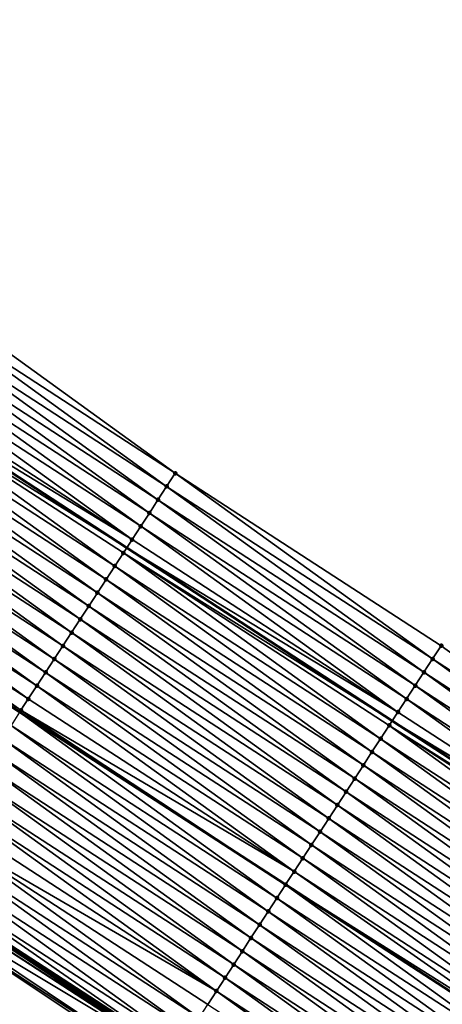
# Model space of a CAD drawing. Header units: feet. Extents: x 2017424 to 2024169, y 808042 to 818730.
# Tile 266 of 329: x 2021676 to 2021703, y 814965 to 815027. Entities that reach past the tile are written whole.
import ezdxf

# ---------------------------------------------------------------- set-up
doc = ezdxf.new("R2010")
doc.units = ezdxf.units.FT
doc.header["$MEASUREMENT"] = 0
for name, color, linetype, lineweight in [('EP_Travel Lane', 172, 'Continuous', 53), ('NB-Road Shots', 141, 'Continuous', 100), ('NB-Road X-Section', 40, 'Continuous', 13), ('STRIPING', 60, 'Continuous', 53)]:
    doc.layers.add(name, color=color, linetype=linetype, lineweight=lineweight)
doc.layers.add('I-77-MM15-17_NB-Surface-BORDER', color=7, linetype='Continuous')
doc.layers.add('I-77-MM15-17_NB-Surface-TIN', color=7, linetype='Continuous')

msp = doc.modelspace()

# ---------------------------------------------------------------- linework, layer by layer
at = {"layer": 'EP_Travel Lane'}
for points in [[(2021582.832072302, 815059.0955359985, 243.9616392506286), (2021599.030006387, 815047.9141946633, 244.4172410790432), (2021615.846685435, 815037.092361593, 244.738032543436), (2021632.660341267, 815026.2724740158, 245.2276006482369), (2021649.444049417, 815015.3863748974, 245.6328222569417), (2021666.188384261, 815004.4595827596, 246.1222507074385), (2021682.93083216, 814993.5340219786, 246.6919908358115), (2021699.67319077, 814982.6085194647, 247.2655303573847), (2021716.415935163, 814971.6827652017, 247.8226491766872), (2021733.158527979, 814960.7571098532, 248.386220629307), (2021749.900246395, 814949.8320251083, 248.9870081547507), (2021766.641807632, 814938.9070429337, 249.5944856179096), (2021783.383765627, 814927.9818018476, 250.1850750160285), (2021800.125270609, 814917.0568563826, 250.7949485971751), (2021816.880822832, 814906.1512384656, 251.4447637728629), (2021833.642137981, 814895.2612604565, 252.1279127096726), (2021850.40309877, 814884.3715126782, 252.8234227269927), (2021867.163695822, 814873.4820012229, 253.5316209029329), (2021883.924481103, 814862.5923674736, 254.2332520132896), (2021900.685677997, 814851.7024662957, 254.9205264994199), (2021917.447460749, 814840.8121844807, 255.587366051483), (2021934.209168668, 814829.9219512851, 256.2568154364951), (2021950.970670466, 814819.0318520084, 256.9334546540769), (2021967.732492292, 814808.1415448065, 257.5989318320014)], [(2021568.657210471, 815038.6342230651, 244.6175538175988), (2021585.467176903, 815027.0171468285, 244.9923675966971), (2021602.204643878, 815016.0722930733, 245.2916457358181), (2021618.939905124, 815005.1288816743, 245.714643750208), (2021635.685867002, 814994.2232422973, 246.0701522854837), (2021652.45550403, 814983.3323883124, 246.500877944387), (2021669.222810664, 814972.4430477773, 247.0306497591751), (2021685.989110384, 814961.5543611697, 247.6032181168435), (2021702.754910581, 814950.6659989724, 248.1970182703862), (2021719.521193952, 814939.7773229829, 248.7702812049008), (2021736.287310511, 814928.8887553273, 249.3506341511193), (2021753.05206261, 814918.0010738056, 249.9889786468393), (2021769.816972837, 814907.1132895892, 250.6206040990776), (2021786.5820769, 814896.2253794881, 251.2439869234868), (2021803.340871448, 814885.3389178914, 251.886172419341), (2021820.10320424, 814874.4482787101, 252.5338270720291), (2021836.863933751, 814863.5586811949, 253.2374042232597), (2021853.625174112, 814852.6687517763, 253.9231614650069), (2021870.385093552, 814841.7796805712, 254.6549955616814), (2021887.146306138, 814830.8897691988, 255.3417227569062), (2021903.907269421, 814820.0000198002, 256.0371455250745), (2021920.669073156, 814809.1097243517, 256.7032531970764), (2021937.431189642, 814798.2192257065, 257.3584516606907), (2021954.191731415, 814787.329750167, 258.0685761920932)]]:
    msp.add_polyline3d(points, dxfattribs=at)
at = {"layer": 'I-77-MM15-17_NB-Surface-BORDER', "color": 3, "linetype": 'Continuous', "lineweight": -3}
for points in [[(2021584.339548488, 815061.2717490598, 243.9029914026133), (2021602.11297352, 815052.6646779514, 244.2960806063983), (2021619.437334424, 815042.624514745, 244.5814149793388), (2021636.213578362, 815031.7479354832, 245.096858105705), (2021653.000137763, 815020.8541687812, 245.475953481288), (2021669.768746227, 815009.9644642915, 245.9597472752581), (2021685.990390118, 814998.2375994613, 246.5423131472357), (2021702.757227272, 814987.3490452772, 247.1013863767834), (2021718.978525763, 814975.6224047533, 247.6986291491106)], [(2021685.199204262, 814960.336178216, 247.5675174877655), (2021668.551094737, 814971.4071849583, 247.001237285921), (2021651.724405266, 814982.2051289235, 246.472331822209), (2021635.01355901, 814993.1868009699, 246.0472084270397), (2021618.250809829, 815004.0651049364, 245.6915828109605)]]:
    msp.add_polyline3d(points, dxfattribs=at)
at = {"layer": 'I-77-MM15-17_NB-Surface-TIN', "color": 128, "linetype": 'Continuous', "lineweight": -3}
for points in [[(2021685.990390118, 814998.2375994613, 246.5423131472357), (2021669.768746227, 815009.9644642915, 245.9597472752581), (2021669.223385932, 815009.1262621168, 245.9903374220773)], [(2021685.445086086, 814997.399360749, 246.5705119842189), (2021669.223385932, 815009.1262621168, 245.9903374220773), (2021668.67833132, 815008.2878614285, 246.007935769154)], [(2021685.445086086, 814997.399360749, 246.5705119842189), (2021685.990390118, 814998.2375994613, 246.5423131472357), (2021669.223385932, 815009.1262621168, 245.9903374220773)], [(2021684.89969473, 814996.5611787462, 246.6024221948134), (2021668.67833132, 815008.2878614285, 246.007935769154), (2021668.133100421, 815007.4495752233, 246.0330264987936)], [(2021684.89969473, 814996.5611787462, 246.6024221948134), (2021685.445086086, 814997.399360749, 246.5705119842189), (2021668.67833132, 815008.2878614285, 246.007935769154)], [(2021684.354418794, 814995.7229217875, 246.6294268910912), (2021668.133100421, 815007.4495752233, 246.0330264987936), (2021667.587852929, 815006.6112997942, 246.0588224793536)], [(2021684.354418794, 814995.7229217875, 246.6294268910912), (2021684.89969473, 814996.5611787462, 246.6024221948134), (2021668.133100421, 815007.4495752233, 246.0330264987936)], [(2021683.809173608, 814994.8846448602, 246.6551247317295), (2021667.587852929, 815006.6112997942, 246.0588224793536), (2021667.042563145, 815005.7730518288, 246.0864158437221)], [(2021683.809173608, 814994.8846448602, 246.6551247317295), (2021684.354418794, 814995.7229217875, 246.6294268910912), (2021667.587852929, 815006.6112997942, 246.0588224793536)], [(2021683.263932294, 814994.0463654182, 246.6806579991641), (2021667.042563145, 815005.7730518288, 246.0864158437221), (2021666.497369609, 815004.9347413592, 246.1099185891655)], [(2021683.263932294, 814994.0463654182, 246.6806579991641), (2021683.809173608, 814994.8846448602, 246.6551247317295), (2021667.042563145, 815005.7730518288, 246.0864158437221)], [(2021665.952217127, 815004.096404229, 246.131676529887), (2021682.93083216, 814993.5340219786, 246.6919908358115), (2021666.188384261, 815004.4595827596, 246.1222507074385)], [(2021683.263932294, 814994.0463654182, 246.6806579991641), (2021666.497369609, 815004.9347413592, 246.1099185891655), (2021666.188384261, 815004.4595827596, 246.1222507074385)], [(2021683.263932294, 814994.0463654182, 246.6806579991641), (2021666.188384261, 815004.4595827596, 246.1222507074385), (2021682.93083216, 814993.5340219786, 246.6919908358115)], [(2021682.173816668, 814992.3695682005, 246.7161266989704), (2021665.952217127, 815004.096404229, 246.131676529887), (2021665.406935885, 815003.2581507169, 246.1589068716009)], [(2021682.718855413, 814993.2079791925, 246.6992027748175), (2021682.93083216, 814993.5340219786, 246.6919908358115), (2021665.952217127, 815004.096404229, 246.131676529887)], [(2021682.173816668, 814992.3695682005, 246.7161266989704), (2021682.718855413, 814993.2079791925, 246.6992027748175), (2021665.952217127, 815004.096404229, 246.131676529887)], [(2021681.628504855, 814991.5313345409, 246.7446562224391), (2021665.406935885, 815003.2581507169, 246.1589068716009), (2021664.861597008, 815002.4199346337, 246.1885867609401)], [(2021681.628504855, 814991.5313345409, 246.7446562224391), (2021682.173816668, 814992.3695682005, 246.7161266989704), (2021665.406935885, 815003.2581507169, 246.1589068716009)], [(2021681.083257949, 814990.6930587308, 246.7704271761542), (2021664.861597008, 815002.4199346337, 246.1885867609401), (2021664.316309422, 815001.5816852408, 246.2160866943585)], [(2021681.083257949, 814990.6930587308, 246.7704271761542), (2021681.628504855, 814991.5313345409, 246.7446562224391), (2021664.861597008, 815002.4199346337, 246.1885867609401)], [(2021680.53800629, 814989.8547860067, 246.7964000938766), (2021664.316309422, 815001.5816852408, 246.2160866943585), (2021663.770996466, 815000.7434523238, 246.2446649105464)], [(2021680.53800629, 814989.8547860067, 246.7964000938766), (2021681.083257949, 814990.6930587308, 246.7704271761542), (2021664.316309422, 815001.5816852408, 246.2160866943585)], [(2021679.992818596, 814989.0164717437, 246.8196544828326), (2021663.770996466, 815000.7434523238, 246.2446649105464), (2021663.225746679, 814999.9051783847, 246.270558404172)], [(2021679.992818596, 814989.0164717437, 246.8196544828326), (2021680.53800629, 814989.8547860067, 246.7964000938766), (2021663.770996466, 815000.7434523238, 246.2446649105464)], [(2021679.447700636, 814988.1781121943, 246.8399451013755), (2021663.225746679, 814999.9051783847, 246.270558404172), (2021662.680597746, 814999.0668389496, 246.2921654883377)], [(2021679.447700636, 814988.1781121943, 246.8399451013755), (2021679.992818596, 814989.0164717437, 246.8196544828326), (2021663.225746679, 814999.9051783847, 246.270558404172)], [(2021678.902629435, 814987.3397222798, 246.8582484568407), (2021662.680597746, 814999.0668389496, 246.2921654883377), (2021662.135517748, 814998.2284547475, 246.3108427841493)], [(2021678.902629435, 814987.3397222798, 246.8582484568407), (2021679.447700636, 814988.1781121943, 246.8399451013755), (2021662.680597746, 814999.0668389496, 246.2921654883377)], [(2021678.357587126, 814986.5013136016, 246.8753238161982), (2021662.135517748, 814998.2284547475, 246.3108427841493), (2021661.590433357, 814997.3900733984, 246.3297067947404)], [(2021678.357587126, 814986.5013136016, 246.8753238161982), (2021678.902629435, 814987.3397222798, 246.8582484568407), (2021662.135517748, 814998.2284547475, 246.3108427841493)], [(2021702.211894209, 814986.5108254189, 247.1308191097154), (2021685.990390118, 814998.2375994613, 246.5423131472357), (2021685.445086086, 814997.399360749, 246.5705119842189)], [(2021702.211894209, 814986.5108254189, 247.1308191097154), (2021702.757227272, 814987.3490452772, 247.1013863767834), (2021685.990390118, 814998.2375994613, 246.5423131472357)], [(2021677.8124708, 814985.6629529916, 246.8955450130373), (2021661.590433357, 814997.3900733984, 246.3297067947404), (2021661.045303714, 814996.551721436, 246.3504940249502)], [(2021677.8124708, 814985.6629529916, 246.8955450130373), (2021678.357587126, 814986.5013136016, 246.8753238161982), (2021661.590433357, 814997.3900733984, 246.3297067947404)], [(2021701.666503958, 814985.6726426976, 247.162682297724), (2021685.445086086, 814997.399360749, 246.5705119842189), (2021684.89969473, 814996.5611787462, 246.6024221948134)], [(2021701.666503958, 814985.6726426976, 247.162682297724), (2021702.211894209, 814986.5108254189, 247.1308191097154), (2021685.445086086, 814997.399360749, 246.5705119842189)], [(2021677.267262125, 814984.8246523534, 246.9196910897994), (2021661.045303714, 814996.551721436, 246.3504940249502), (2021660.50003608, 814995.7134590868, 246.3771460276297)], [(2021677.267262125, 814984.8246523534, 246.9196910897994), (2021677.8124708, 814985.6629529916, 246.8955450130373), (2021661.045303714, 814996.551721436, 246.3504940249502)], [(2021701.121148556, 814984.834437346, 247.1930644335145), (2021684.89969473, 814996.5611787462, 246.6024221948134), (2021684.354418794, 814995.7229217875, 246.6294268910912)], [(2021701.121148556, 814984.834437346, 247.1930644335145), (2021701.666503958, 814985.6726426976, 247.162682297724), (2021684.89969473, 814996.5611787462, 246.6024221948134)], [(2021676.722075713, 814983.9863372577, 246.9428909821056), (2021660.50003608, 814995.7134590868, 246.3771460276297), (2021659.954792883, 814994.8751808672, 246.4027593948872)], [(2021676.722075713, 814983.9863372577, 246.9428909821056), (2021677.267262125, 814984.8246523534, 246.9196910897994), (2021660.50003608, 814995.7134590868, 246.3771460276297)], [(2021700.57581486, 814983.9962178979, 247.2225240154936), (2021684.354418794, 814995.7229217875, 246.6294268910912), (2021683.809173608, 814994.8846448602, 246.6551247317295)], [(2021700.57581486, 814983.9962178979, 247.2225240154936), (2021701.121148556, 814984.834437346, 247.1930644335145), (2021684.354418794, 814995.7229217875, 246.6294268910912)], [(2021676.258629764, 814983.2735031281, 246.9585621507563), (2021659.954792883, 814994.8751808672, 246.4027593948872), (2021659.415875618, 814994.0464496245, 246.4246053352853)], [(2021676.258629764, 814983.2735031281, 246.9585621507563), (2021676.722075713, 814983.9863372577, 246.9428909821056), (2021659.954792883, 814994.8751808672, 246.4027593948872)], [(2021700.030522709, 814983.1579714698, 247.2502178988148), (2021683.809173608, 814994.8846448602, 246.6551247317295), (2021683.263932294, 814994.0463654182, 246.6806579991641)], [(2021700.030522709, 814983.1579714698, 247.2502178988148), (2021700.57581486, 814983.9962178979, 247.2225240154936), (2021683.809173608, 814994.8846448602, 246.6551247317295)], [(2021676.258629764, 814983.2735031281, 246.9585621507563), (2021659.415875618, 814994.0464496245, 246.4246053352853), (2021676.183266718, 814983.1575368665, 246.9601578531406)], [(2021676.17702579, 814983.1479335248, 246.9602899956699), (2021676.183266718, 814983.1575368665, 246.9601578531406), (2021659.415875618, 814994.0464496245, 246.4246053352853)], [(2021700.030522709, 814983.1579714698, 247.2502178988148), (2021683.263932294, 814994.0463654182, 246.6806579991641), (2021682.93083216, 814993.5340219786, 246.6919908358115)], [(2021698.940296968, 814981.4812457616, 247.2903665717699), (2021682.718855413, 814993.2079791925, 246.6992027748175), (2021682.173816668, 814992.3695682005, 246.7161266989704)], [(2021682.718855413, 814993.2079791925, 246.6992027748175), (2021699.67319077, 814982.6085194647, 247.2655303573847), (2021682.93083216, 814993.5340219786, 246.6919908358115)], [(2021699.485332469, 814982.3196588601, 247.2735804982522), (2021699.67319077, 814982.6085194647, 247.2655303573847), (2021682.718855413, 814993.2079791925, 246.6992027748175)], [(2021698.940296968, 814981.4812457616, 247.2903665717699), (2021699.485332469, 814982.3196588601, 247.2735804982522), (2021682.718855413, 814993.2079791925, 246.6992027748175)], [(2021700.030522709, 814983.1579714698, 247.2502178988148), (2021682.93083216, 814993.5340219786, 246.6919908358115), (2021699.67319077, 814982.6085194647, 247.2655303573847)], [(2021698.395062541, 814980.6429618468, 247.3156071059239), (2021682.173816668, 814992.3695682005, 246.7161266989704), (2021681.628504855, 814991.5313345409, 246.7446562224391)], [(2021698.395062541, 814980.6429618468, 247.3156071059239), (2021698.940296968, 814981.4812457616, 247.2903665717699), (2021682.173816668, 814992.3695682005, 246.7161266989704)], [(2021697.849807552, 814979.8046912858, 247.3417215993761), (2021681.628504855, 814991.5313345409, 246.7446562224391), (2021681.083257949, 814990.6930587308, 246.7704271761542)], [(2021697.849807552, 814979.8046912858, 247.3417215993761), (2021698.395062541, 814980.6429618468, 247.3156071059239), (2021681.628504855, 814991.5313345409, 246.7446562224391)], [(2021697.304549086, 814978.9664229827, 247.3679838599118), (2021681.083257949, 814990.6930587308, 246.7704271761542), (2021680.53800629, 814989.8547860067, 246.7964000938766)], [(2021697.304549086, 814978.9664229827, 247.3679838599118), (2021697.849807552, 814979.8046912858, 247.3417215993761), (2021681.083257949, 814990.6930587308, 246.7704271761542)], [(2021696.759329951, 814978.1281291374, 247.3925744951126), (2021680.53800629, 814989.8547860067, 246.7964000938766), (2021679.992818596, 814989.0164717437, 246.8196544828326)], [(2021696.759329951, 814978.1281291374, 247.3925744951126), (2021697.304549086, 814978.9664229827, 247.3679838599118), (2021680.53800629, 814989.8547860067, 246.7964000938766)], [(2021696.214221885, 814977.2897631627, 247.4124446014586), (2021679.992818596, 814989.0164717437, 246.8196544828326), (2021679.447700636, 814988.1781121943, 246.8399451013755)], [(2021696.214221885, 814977.2897631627, 247.4124446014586), (2021696.759329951, 814978.1281291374, 247.3925744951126), (2021679.992818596, 814989.0164717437, 246.8196544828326)], [(2021695.669162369, 814976.4513656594, 247.4302512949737), (2021679.447700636, 814988.1781121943, 246.8399451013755), (2021678.902629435, 814987.3397222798, 246.8582484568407)], [(2021695.669162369, 814976.4513656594, 247.4302512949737), (2021696.214221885, 814977.2897631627, 247.4124446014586), (2021679.447700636, 814988.1781121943, 246.8399451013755)], [(2021695.124107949, 814975.612964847, 247.4478414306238), (2021678.902629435, 814987.3397222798, 246.8582484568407), (2021678.357587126, 814986.5013136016, 246.8753238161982)], [(2021695.124107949, 814975.612964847, 247.4478414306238), (2021695.669162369, 814976.4513656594, 247.4302512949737), (2021678.902629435, 814987.3397222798, 246.8582484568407)], [(2021718.978525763, 814975.6224047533, 247.6986291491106), (2021702.757227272, 814987.3490452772, 247.1013863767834), (2021702.211894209, 814986.5108254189, 247.1308191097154)], [(2021694.578997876, 814974.7746001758, 247.4677968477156), (2021678.357587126, 814986.5013136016, 246.8753238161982), (2021677.8124708, 814985.6629529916, 246.8955450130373)], [(2021694.578997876, 814974.7746001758, 247.4677968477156), (2021695.124107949, 814975.612964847, 247.4478414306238), (2021678.357587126, 814986.5013136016, 246.8753238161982)], [(2021718.433328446, 814974.7840967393, 247.7222925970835), (2021702.211894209, 814986.5108254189, 247.1308191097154), (2021701.666503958, 814985.6726426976, 247.162682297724)], [(2021718.433328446, 814974.7840967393, 247.7222925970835), (2021718.978525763, 814975.6224047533, 247.6986291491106), (2021702.211894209, 814986.5108254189, 247.1308191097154)], [(2021694.033816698, 814973.9362816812, 247.4907743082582), (2021677.8124708, 814985.6629529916, 246.8955450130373), (2021677.267262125, 814984.8246523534, 246.9196910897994)], [(2021694.033816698, 814973.9362816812, 247.4907743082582), (2021694.578997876, 814974.7746001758, 247.4677968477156), (2021677.8124708, 814985.6629529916, 246.8955450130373)], [(2021717.888066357, 814973.945830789, 247.7487089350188), (2021701.666503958, 814985.6726426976, 247.162682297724), (2021701.121148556, 814984.834437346, 247.1930644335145)], [(2021717.888066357, 814973.945830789, 247.7487089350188), (2021718.433328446, 814974.7840967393, 247.7222925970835), (2021701.666503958, 814985.6726426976, 247.162682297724)], [(2021693.488600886, 814973.097985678, 247.5152237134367), (2021677.267262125, 814984.8246523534, 246.9196910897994), (2021676.722075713, 814983.9863372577, 246.9428909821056)], [(2021693.488600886, 814973.097985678, 247.5152237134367), (2021694.033816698, 814973.9362816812, 247.4907743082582), (2021677.267262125, 814984.8246523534, 246.9196910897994)], [(2021717.342774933, 814973.1075838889, 247.776372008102), (2021701.121148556, 814984.834437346, 247.1930644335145), (2021700.57581486, 814983.9962178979, 247.2225240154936)], [(2021717.342774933, 814973.1075838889, 247.776372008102), (2021717.888066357, 814973.945830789, 247.7487089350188), (2021701.121148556, 814984.834437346, 247.1930644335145)], [(2021693.488600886, 814973.097985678, 247.5152237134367), (2021676.722075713, 814983.9863372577, 246.9428909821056), (2021676.258629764, 814983.2735031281, 246.9585621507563)], [(2021716.797450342, 814972.2693585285, 247.8054447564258), (2021700.57581486, 814983.9962178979, 247.2225240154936), (2021700.030522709, 814983.1579714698, 247.2502178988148)], [(2021716.797450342, 814972.2693585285, 247.8054447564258), (2021717.342774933, 814973.1075838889, 247.776372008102), (2021700.57581486, 814983.9962178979, 247.2225240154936)], [(2021676.258629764, 814983.2735031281, 246.9585621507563), (2021676.183266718, 814983.1575368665, 246.9601578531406), (2021692.949777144, 814972.2691960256, 247.53313987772)], [(2021693.488600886, 814973.097985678, 247.5152237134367), (2021676.258629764, 814983.2735031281, 246.9585621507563), (2021692.949777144, 814972.2691960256, 247.53313987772)], [(2021692.398769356, 814971.4210039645, 247.5386180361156), (2021676.17702579, 814983.1479335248, 246.9602899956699), (2021675.632324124, 814982.3093036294, 246.9628877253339)], [(2021692.943240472, 814972.259141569, 247.5333553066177), (2021676.183266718, 814983.1575368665, 246.9601578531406), (2021676.17702579, 814983.1479335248, 246.9602899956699)], [(2021692.398769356, 814971.4210039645, 247.5386180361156), (2021692.943240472, 814972.259141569, 247.5333553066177), (2021676.17702579, 814983.1479335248, 246.9602899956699)], [(2021692.94353391, 814972.2595930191, 247.5333474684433), (2021692.949777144, 814972.2691960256, 247.53313987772), (2021676.183266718, 814983.1575368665, 246.9601578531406)], [(2021692.943240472, 814972.259141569, 247.5333553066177), (2021692.94353391, 814972.2595930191, 247.5333474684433), (2021676.183266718, 814983.1575368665, 246.9601578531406)], [(2021716.797450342, 814972.2693585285, 247.8054447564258), (2021700.030522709, 814983.1579714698, 247.2502178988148), (2021699.67319077, 814982.6085194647, 247.2655303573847)], [(2021691.853900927, 814970.5824823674, 247.5483033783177), (2021675.632324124, 814982.3093036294, 246.9628877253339), (2021675.087379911, 814981.4708312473, 246.9757939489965)], [(2021691.853900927, 814970.5824823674, 247.5483033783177), (2021692.398769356, 814971.4210039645, 247.5386180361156), (2021675.632324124, 814982.3093036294, 246.9628877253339)], [(2021715.706793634, 814970.5929126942, 247.8639100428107), (2021699.485332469, 814982.3196588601, 247.2735804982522), (2021698.940296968, 814981.4812457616, 247.2903665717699)], [(2021699.485332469, 814982.3196588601, 247.2735804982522), (2021716.415935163, 814971.6827652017, 247.8226491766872), (2021699.67319077, 814982.6085194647, 247.2655303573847)], [(2021716.252231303, 814971.4310646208, 247.8300313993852), (2021716.415935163, 814971.6827652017, 247.8226491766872), (2021699.485332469, 814982.3196588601, 247.2735804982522)], [(2021715.706793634, 814970.5929126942, 247.8639100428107), (2021716.252231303, 814971.4310646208, 247.8300313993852), (2021699.485332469, 814982.3196588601, 247.2735804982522)], [(2021716.797450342, 814972.2693585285, 247.8054447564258), (2021699.67319077, 814982.6085194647, 247.2655303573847), (2021716.415935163, 814971.6827652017, 247.8226491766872)], [(2021691.309101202, 814969.7439161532, 247.5550687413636), (2021675.087379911, 814981.4708312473, 246.9757939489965), (2021674.542636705, 814980.6322283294, 246.9801572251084)], [(2021691.309101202, 814969.7439161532, 247.5550687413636), (2021691.853900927, 814970.5824823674, 247.5483033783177), (2021675.087379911, 814981.4708312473, 246.9757939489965)], [(2021715.161471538, 814969.7546857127, 247.8928766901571), (2021698.940296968, 814981.4812457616, 247.2903665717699), (2021698.395062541, 814980.6429618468, 247.3156071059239)], [(2021715.161471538, 814969.7546857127, 247.8928766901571), (2021715.706793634, 814970.5929126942, 247.8639100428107), (2021698.940296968, 814981.4812457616, 247.2903665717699)], [(2021690.764320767, 814968.9053374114, 247.561014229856), (2021674.542636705, 814980.6322283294, 246.9801572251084), (2021673.997873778, 814979.7936382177, 246.9853586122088)], [(2021690.764320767, 814968.9053374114, 247.561014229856), (2021691.309101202, 814969.7439161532, 247.5550687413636), (2021674.542636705, 814980.6322283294, 246.9801572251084)], [(2021714.61616561, 814968.9164482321, 247.9211562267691), (2021698.395062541, 814980.6429618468, 247.3156071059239), (2021697.849807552, 814979.8046912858, 247.3417215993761)], [(2021714.61616561, 814968.9164482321, 247.9211562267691), (2021715.161471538, 814969.7546857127, 247.8928766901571), (2021698.395062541, 814980.6429618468, 247.3156071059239)], [(2021690.219473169, 814968.0668022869, 247.5698142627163), (2021673.997873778, 814979.7936382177, 246.9853586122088), (2021673.453000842, 814978.9551195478, 246.9952355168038)], [(2021690.219473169, 814968.0668022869, 247.5698142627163), (2021690.764320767, 814968.9053374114, 247.561014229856), (2021673.997873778, 814979.7936382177, 246.9853586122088)], [(2021714.070875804, 814968.0782002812, 247.9487505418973), (2021697.849807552, 814979.8046912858, 247.3417215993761), (2021697.304549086, 814978.9664229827, 247.3679838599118)], [(2021714.070875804, 814968.0782002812, 247.9487505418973), (2021714.61616561, 814968.9164482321, 247.9211562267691), (2021697.849807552, 814979.8046912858, 247.3417215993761)], [(2021689.674598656, 814967.2282846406, 247.5797581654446), (2021673.453000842, 814978.9551195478, 246.9952355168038), (2021672.908060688, 814978.1166445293, 247.007969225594)], [(2021689.674598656, 814967.2282846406, 247.5797581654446), (2021690.219473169, 814968.0668022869, 247.5698142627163), (2021673.453000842, 814978.9551195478, 246.9952355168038)], [(2021713.525623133, 814967.2399282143, 247.9747665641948), (2021697.304549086, 814978.9664229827, 247.3679838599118), (2021696.759329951, 814978.1281291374, 247.3925744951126)], [(2021713.525623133, 814967.2399282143, 247.9747665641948), (2021714.070875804, 814968.0782002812, 247.9487505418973), (2021697.304549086, 814978.9664229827, 247.3679838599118)], [(2021689.129764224, 814966.3897409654, 247.5879986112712), (2021672.908060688, 814978.1166445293, 247.007969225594), (2021672.36325662, 814977.2780811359, 247.0149192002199)], [(2021689.129764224, 814966.3897409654, 247.5879986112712), (2021689.674598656, 814967.2282846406, 247.5797581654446), (2021672.908060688, 814978.1166445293, 247.007969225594)], [(2021712.980474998, 814966.401588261, 247.9963397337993), (2021696.759329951, 814978.1281291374, 247.3925744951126), (2021696.214221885, 814977.2897631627, 247.4124446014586)], [(2021712.980474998, 814966.401588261, 247.9963397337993), (2021713.525623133, 814967.2399282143, 247.9747665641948), (2021696.759329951, 814978.1281291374, 247.3925744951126)], [(2021688.584997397, 814965.5511533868, 247.5933657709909), (2021672.36325662, 814977.2780811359, 247.0149192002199), (2021671.818560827, 814976.4394474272, 247.017267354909)], [(2021688.584997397, 814965.5511533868, 247.5933657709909), (2021689.129764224, 814966.3897409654, 247.5879986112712), (2021672.36325662, 814977.2780811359, 247.0149192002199)], [(2021712.435427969, 814965.5631826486, 248.0136158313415), (2021696.214221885, 814977.2897631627, 247.4124446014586), (2021695.669162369, 814976.4513656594, 247.4302512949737)], [(2021712.435427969, 814965.5631826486, 248.0136158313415), (2021712.980474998, 814966.401588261, 247.9963397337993), (2021696.214221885, 814977.2897631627, 247.4124446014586)], [(2021688.584997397, 814965.5511533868, 247.5933657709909), (2021671.818560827, 814976.4394474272, 247.017267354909), (2021671.273936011, 814975.6007676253, 247.0165989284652)], [(2021711.890415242, 814964.7247547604, 248.0294340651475), (2021695.669162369, 814976.4513656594, 247.4302512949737), (2021695.124107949, 814975.612964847, 247.4478414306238)], [(2021711.890415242, 814964.7247547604, 248.0294340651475), (2021712.435427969, 814965.5631826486, 248.0136158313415), (2021695.669162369, 814976.4513656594, 247.4302512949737)], [(2021687.495705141, 814963.873821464, 247.5938405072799), (2021671.273936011, 814975.6007676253, 247.0165989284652), (2021670.729159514, 814974.7621863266, 247.0223770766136)], [(2021687.495705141, 814963.873821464, 247.5938405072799), (2021688.040391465, 814964.7124613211, 247.5918947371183), (2021671.273936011, 814975.6007676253, 247.0165989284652)], [(2021688.040391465, 814964.7124613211, 247.5918947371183), (2021688.584997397, 814965.5511533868, 247.5933657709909), (2021671.273936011, 814975.6007676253, 247.0165989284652)], [(2021711.345270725, 814963.8864124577, 248.0508534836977), (2021695.124107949, 814975.612964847, 247.4478414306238), (2021694.578997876, 814974.7746001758, 247.4677968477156)], [(2021711.345270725, 814963.8864124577, 248.0508534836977), (2021711.890415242, 814964.7247547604, 248.0294340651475), (2021695.124107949, 814975.612964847, 247.4478414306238)], [(2021686.950925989, 814963.0352418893, 247.5997314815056), (2021670.729159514, 814974.7621863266, 247.0223770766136), (2021670.184396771, 814973.923596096, 247.0275706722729)], [(2021686.950925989, 814963.0352418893, 247.5997314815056), (2021687.495705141, 814963.873821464, 247.5938405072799), (2021670.729159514, 814974.7621863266, 247.0223770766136)], [(2021710.800067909, 814963.0481080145, 248.0747506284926), (2021694.578997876, 814974.7746001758, 247.4677968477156), (2021694.033816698, 814973.9362816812, 247.4907743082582)], [(2021710.800067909, 814963.0481080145, 248.0747506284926), (2021711.345270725, 814963.8864124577, 248.0508534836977), (2021694.578997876, 814974.7746001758, 247.4677968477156)], [(2021686.406200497, 814962.1966274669, 247.6033418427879), (2021670.184396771, 814973.923596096, 247.0275706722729), (2021669.639688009, 814973.0849708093, 247.0304700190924)], [(2021686.406200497, 814962.1966274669, 247.6033418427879), (2021686.950925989, 814963.0352418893, 247.5997314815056), (2021670.184396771, 814973.923596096, 247.0275706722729)], [(2021710.254940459, 814962.2097546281, 248.095444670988), (2021694.033816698, 814973.9362816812, 247.4907743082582), (2021693.488600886, 814973.097985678, 247.5152237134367)], [(2021710.254940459, 814962.2097546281, 248.095444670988), (2021710.800067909, 814963.0481080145, 248.0747506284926), (2021694.033816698, 814973.9362816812, 247.4907743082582)], [(2021686.061901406, 814961.6665700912, 247.6055674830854), (2021669.639688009, 814973.0849708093, 247.0304700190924), (2021669.292943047, 814972.5511752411, 247.0332412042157)], [(2021686.061901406, 814961.6665700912, 247.6055674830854), (2021686.406200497, 814962.1966274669, 247.6033418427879), (2021669.639688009, 814973.0849708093, 247.0304700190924)], [(2021709.872456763, 814961.6214175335, 248.1077494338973), (2021693.488600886, 814973.097985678, 247.5152237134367), (2021692.949777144, 814972.2691960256, 247.53313987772)], [(2021709.872456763, 814961.6214175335, 248.1077494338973), (2021710.254940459, 814962.2097546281, 248.095444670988), (2021693.488600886, 814973.097985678, 247.5152237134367)], [(2021685.861673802, 814961.3578839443, 247.5985032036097), (2021669.095154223, 814972.2462318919, 247.0259327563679), (2021668.700802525, 814971.638424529, 247.0150343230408)], [(2021685.887748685, 814961.3981099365, 247.5999466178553), (2021669.222810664, 814972.4430477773, 247.0306497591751), (2021669.095154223, 814972.2462318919, 247.0259327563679)], [(2021685.861673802, 814961.3578839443, 247.5985032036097), (2021685.887748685, 814961.3981099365, 247.5999466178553), (2021669.095154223, 814972.2462318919, 247.0259327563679)], [(2021686.061901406, 814961.6665700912, 247.6055674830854), (2021669.292943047, 814972.5511752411, 247.0332412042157), (2021669.222810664, 814972.4430477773, 247.0306497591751)], [(2021686.061901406, 814961.6665700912, 247.6055674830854), (2021669.222810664, 814972.4430477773, 247.0306497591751), (2021685.989110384, 814961.5543611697, 247.6032181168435)], [(2021685.887748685, 814961.3981099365, 247.5999466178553), (2021685.989110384, 814961.5543611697, 247.6032181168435), (2021669.222810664, 814972.4430477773, 247.0306497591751)], [(2021709.165098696, 814960.5327795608, 248.1192741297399), (2021692.943240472, 814972.259141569, 247.5333553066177), (2021692.398769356, 814971.4210039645, 247.5386180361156)], [(2021709.709912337, 814961.3713367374, 248.1119172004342), (2021692.94353391, 814972.2595930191, 247.5333474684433), (2021692.943240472, 814972.259141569, 247.5333553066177)], [(2021709.165098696, 814960.5327795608, 248.1192741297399), (2021709.709912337, 814961.3713367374, 248.1119172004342), (2021692.943240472, 814972.259141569, 247.5333553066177)], [(2021709.709912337, 814961.3713367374, 248.1119172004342), (2021692.949777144, 814972.2691960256, 247.53313987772), (2021692.94353391, 814972.2595930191, 247.5333474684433)], [(2021709.872456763, 814961.6214175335, 248.1077494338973), (2021692.949777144, 814972.2691960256, 247.53313987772), (2021709.716154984, 814961.3809412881, 248.1117571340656)], [(2021709.709912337, 814961.3713367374, 248.1119172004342), (2021709.716154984, 814961.3809412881, 248.1117571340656), (2021692.949777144, 814972.2691960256, 247.53313987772)], [(2021685.317598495, 814960.5188472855, 247.5744801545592), (2021668.700802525, 814971.638424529, 247.0150343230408), (2021668.551094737, 814971.4071849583, 247.001237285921)], [(2021685.317598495, 814960.5188472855, 247.5744801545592), (2021685.861673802, 814961.3578839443, 247.5985032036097), (2021668.700802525, 814971.638424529, 247.0150343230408)], [(2021685.317598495, 814960.5188472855, 247.5744801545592), (2021668.551094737, 814971.4071849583, 247.001237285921), (2021685.199204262, 814960.336178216, 247.5675174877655)], [(2021708.620182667, 814959.6942888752, 248.1309825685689), (2021692.398769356, 814971.4210039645, 247.5386180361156), (2021691.853900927, 814970.5824823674, 247.5483033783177)], [(2021708.620182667, 814959.6942888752, 248.1309825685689), (2021709.165098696, 814960.5327795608, 248.1192741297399), (2021692.398769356, 814971.4210039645, 247.5386180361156)], [(2021708.075425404, 814958.8556950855, 248.1359433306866), (2021691.853900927, 814970.5824823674, 247.5483033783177), (2021691.309101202, 814969.7439161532, 247.5550687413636)], [(2021708.075425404, 814958.8556950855, 248.1359433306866), (2021708.620182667, 814959.6942888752, 248.1309825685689), (2021691.853900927, 814970.5824823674, 247.5483033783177)], [(2021707.530651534, 814958.0171120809, 248.1416099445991), (2021691.309101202, 814969.7439161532, 247.5550687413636), (2021690.764320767, 814968.9053374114, 247.561014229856)], [(2021707.530651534, 814958.0171120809, 248.1416099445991), (2021708.075425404, 814958.8556950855, 248.1359433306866), (2021691.309101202, 814969.7439161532, 247.5550687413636)], [(2021706.985764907, 814957.1786023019, 248.1520688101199), (2021690.764320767, 814968.9053374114, 247.561014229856), (2021690.219473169, 814968.0668022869, 247.5698142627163)], [(2021706.985764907, 814957.1786023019, 248.1520688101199), (2021707.530651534, 814958.0171120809, 248.1416099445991), (2021690.764320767, 814968.9053374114, 247.561014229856)], [(2021706.440825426, 814956.3401268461, 248.16477398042), (2021690.219473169, 814968.0668022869, 247.5698142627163), (2021689.674598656, 814967.2282846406, 247.5797581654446)], [(2021706.440825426, 814956.3401268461, 248.16477398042), (2021706.985764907, 814957.1786023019, 248.1520688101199), (2021690.219473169, 814968.0668022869, 247.5698142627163)], [(2021705.895933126, 814955.5016207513, 248.1754739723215), (2021689.674598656, 814967.2282846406, 247.5797581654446), (2021689.129764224, 814966.3897409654, 247.5879986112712)], [(2021705.895933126, 814955.5016207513, 248.1754739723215), (2021706.440825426, 814956.3401268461, 248.16477398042), (2021689.674598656, 814967.2282846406, 247.5797581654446)], [(2021705.351191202, 814954.6630170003, 248.1797828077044), (2021689.129764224, 814966.3897409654, 247.5879986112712), (2021688.584997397, 814965.5511533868, 247.5933657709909)], [(2021705.351191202, 814954.6630170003, 248.1797828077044), (2021705.895933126, 814955.5016207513, 248.1754739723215), (2021689.129764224, 814966.3897409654, 247.5879986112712)], [(2021704.806420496, 814953.8244319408, 248.1853149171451), (2021688.584997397, 814965.5511533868, 247.5933657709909), (2021688.040391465, 814964.7124613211, 247.5918947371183)], [(2021704.806420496, 814953.8244319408, 248.1853149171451), (2021705.351191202, 814954.6630170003, 248.1797828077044), (2021688.584997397, 814965.5511533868, 247.5933657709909)]]:
    msp.add_3dface(points, dxfattribs=at)
at = {"layer": 'NB-Road Shots', "lineweight": 100}
for p in [(2021685.990390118, 814998.2375994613, 246.5423131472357), (2021685.445086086, 814997.399360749, 246.5705119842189), (2021684.89969473, 814996.5611787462, 246.6024221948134), (2021684.354418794, 814995.7229217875, 246.6294268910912), (2021683.809173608, 814994.8846448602, 246.6551247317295), (2021683.263932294, 814994.0463654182, 246.6806579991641), (2021682.718855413, 814993.2079791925, 246.6992027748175), (2021682.173816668, 814992.3695682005, 246.7161266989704), (2021681.628504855, 814991.5313345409, 246.7446562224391), (2021681.083257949, 814990.6930587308, 246.7704271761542), (2021680.53800629, 814989.8547860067, 246.7964000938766), (2021679.992818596, 814989.0164717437, 246.8196544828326), (2021679.447700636, 814988.1781121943, 246.8399451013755), (2021678.902629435, 814987.3397222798, 246.8582484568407), (2021702.757227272, 814987.3490452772, 247.1013863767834), (2021678.357587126, 814986.5013136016, 246.8753238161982), (2021702.211894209, 814986.5108254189, 247.1308191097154), (2021677.8124708, 814985.6629529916, 246.8955450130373), (2021701.666503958, 814985.6726426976, 247.162682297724), (2021677.267262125, 814984.8246523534, 246.9196910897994), (2021701.121148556, 814984.834437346, 247.1930644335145), (2021676.722075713, 814983.9863372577, 246.9428909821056), (2021700.57581486, 814983.9962178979, 247.2225240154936), (2021676.258629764, 814983.2735031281, 246.9585621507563), (2021700.030522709, 814983.1579714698, 247.2502178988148), (2021699.485332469, 814982.3196588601, 247.2735804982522), (2021698.940296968, 814981.4812457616, 247.2903665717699), (2021698.395062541, 814980.6429618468, 247.3156071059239), (2021697.849807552, 814979.8046912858, 247.3417215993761), (2021697.304549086, 814978.9664229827, 247.3679838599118), (2021696.759329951, 814978.1281291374, 247.3925744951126), (2021696.214221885, 814977.2897631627, 247.4124446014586), (2021695.669162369, 814976.4513656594, 247.4302512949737), (2021695.124107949, 814975.612964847, 247.4478414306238), (2021694.578997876, 814974.7746001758, 247.4677968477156), (2021694.033816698, 814973.9362816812, 247.4907743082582), (2021693.488600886, 814973.097985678, 247.5152237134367), (2021692.943240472, 814972.259141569, 247.5333553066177), (2021692.94353391, 814972.2595930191, 247.5333474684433), (2021692.398769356, 814971.4210039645, 247.5386180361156), (2021691.853900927, 814970.5824823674, 247.5483033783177), (2021691.309101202, 814969.7439161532, 247.5550687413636), (2021690.764320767, 814968.9053374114, 247.561014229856), (2021690.219473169, 814968.0668022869, 247.5698142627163), (2021689.674598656, 814967.2282846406, 247.5797581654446), (2021689.129764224, 814966.3897409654, 247.5879986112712), (2021688.584997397, 814965.5511533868, 247.5933657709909)]:
    msp.add_point(p, dxfattribs=at)
at = {"layer": 'NB-Road X-Section', "extrusion": (0.8383397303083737, -0.5444263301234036, 0.02804403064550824), "elevation": 1251160.102438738, "flags": 128}
msp.add_lwpolyline([(1784606.392756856, -34854.7387002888), (1784605.392756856, -34854.71049035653), (1784604.392756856, -34854.67856759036), (1784603.392756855, -34854.65155226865), (1784602.392756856, -34854.62584431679), (1784601.392756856, -34854.60030100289), (1784600.392756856, -34854.5817489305), (1784599.392756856, -34854.56481834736), (1784598.392756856, -34854.53627759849), (1784597.392756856, -34854.51049650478), (1784596.392756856, -34854.4845133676), (1784595.392756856, -34854.46124982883), (1784594.392756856, -34854.44095122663), (1784593.392756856, -34854.42264066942), (1784592.392756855, -34854.4055585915), (1784591.392756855, -34854.3853294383), (1784590.392756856, -34854.36117386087), (1784589.392756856, -34854.3379648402), (1784588.542513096, -34854.32228750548), (1784588.392756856, -34854.32055898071), (1784587.392756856, -34854.31796022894), (1784586.392756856, -34854.3050489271), (1784585.392756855, -34854.30068393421), (1784584.392756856, -34854.29548050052), (1784583.392756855, -34854.2855997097), (1784582.392756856, -34854.27286099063), (1784581.392756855, -34854.26590828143), (1784580.392756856, -34854.26355920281), (1784579.392756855, -34854.26422789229), (1784578.392756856, -34854.25844747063), (1784577.392756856, -34854.25325183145), (1784576.392756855, -34854.25035134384), (1784575.756227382, -34854.24757906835), (1784575.392756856, -34854.25489039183), (1784574.668227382, -34854.26579311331), (1784574.392756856, -34854.27959557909)], dxfattribs=at)
at = {"layer": 'NB-Road X-Section', "extrusion": (0.8383397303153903, -0.5444263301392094, 0.02804403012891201), "elevation": 1251180.102439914, "flags": 128}
msp.add_lwpolyline([(1784606.392768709, -34854.7398613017), (1784605.39276871, -34854.710416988), (1784604.39276871, -34854.67854126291), (1784603.39276871, -34854.64814717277), (1784602.39276871, -34854.61867599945), (1784601.39276871, -34854.59097121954), (1784600.39276871, -34854.56759942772), (1784599.39276871, -34854.55080674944), (1784598.39276871, -34854.52555628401), (1784597.39276871, -34854.49943151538), (1784596.39276871, -34854.47315892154), (1784595.39276871, -34854.44855861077), (1784594.39276871, -34854.42868068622), (1784593.39276871, -34854.41086698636), (1784592.39276871, -34854.39326992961), (1784591.39276871, -34854.37330666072), (1784590.39276871, -34854.35032015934), (1784589.39276871, -34854.32586113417), (1784588.39276871, -34854.30773024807), (1784588.392230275, -34854.30772240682), (1784587.39276871, -34854.30245760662), (1784586.39276871, -34854.29276845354), (1784585.39276871, -34854.28600042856), (1784584.39276871, -34854.28005260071), (1784583.39276871, -34854.27124910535), (1784582.39276871, -34854.26130129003), (1784581.39276871, -34854.25305760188), (1784580.39276871, -34854.24768833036), (1784579.39276871, -34854.24915994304), (1784578.39276871, -34854.24721340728), (1784577.39276871, -34854.24132011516), (1784576.39276871, -34854.23770833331), (1784575.760706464, -34854.2354818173), (1784575.440706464, -34854.24110489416), (1784575.39276871, -34854.24254887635), (1784574.39276871, -34854.26658137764), (1784574.175087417, -34854.27354678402)], dxfattribs=at)
at = {"layer": 'NB-Road X-Section', "extrusion": (0.8383397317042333, -0.544426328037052, 0.02804402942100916), "elevation": 1251200.106960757, "flags": 128}
msp.add_lwpolyline([(1784605.389613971, -34854.70272488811), (1784604.389613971, -34854.67905212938), (1784603.389613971, -34854.65262539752), (1784602.389613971, -34854.62495143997), (1784601.389613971, -34854.5958672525), (1784600.389613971, -34854.57127093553), (1784599.389613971, -34854.53737896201), (1784598.389613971, -34854.50840091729), (1784597.389613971, -34854.48011025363), (1784596.389613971, -34854.45250508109), (1784595.389613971, -34854.42647882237), (1784594.389613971, -34854.40489716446), (1784593.389613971, -34854.38761426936), (1784592.389613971, -34854.37178981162), (1784591.389613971, -34854.35036196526), (1784590.389613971, -34854.32645541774), (1784589.389613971, -34854.30575323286), (1784588.687877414, -34854.29344362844), (1784588.389613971, -34854.28927422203), (1784587.389613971, -34854.28191439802), (1784586.389613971, -34854.27020135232), (1784585.389613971, -34854.26523863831), (1784584.389613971, -34854.25956979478), (1784583.389613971, -34854.24910681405), (1784582.389613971, -34854.23639664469), (1784581.389613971, -34854.22569244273), (1784580.389613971, -34854.22138191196), (1784579.389613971, -34854.21584762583), (1784578.389613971, -34854.21140243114), (1784577.389613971, -34854.20902355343), (1784576.389613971, -34854.20527058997), (1784575.887782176, -34854.20134603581), (1784575.625972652, -34854.20408054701), (1784575.389613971, -34854.20950546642), (1784574.534353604, -34854.22057652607)], dxfattribs=at)
at = {"layer": 'STRIPING'}
msp.add_polyline3d([(2021575.804355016, 815048.9507526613, 244.2670976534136), (2021592.319836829, 815037.5756417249, 244.7068741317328), (2021609.099441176, 815026.6968385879, 245.0331489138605), (2021625.875502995, 815015.8203321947, 245.5576247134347), (2021642.646859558, 815004.9364176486, 245.958115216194), (2021659.415875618, 814994.0464496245, 246.4246053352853), (2021676.183266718, 814983.1575368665, 246.9601578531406), (2021692.949777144, 814972.2691960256, 247.53313987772), (2021709.716154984, 814961.3809412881, 248.1117571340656), (2021726.482310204, 814950.492831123, 248.6998357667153), (2021743.248966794, 814939.6043953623, 249.2666057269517), (2021760.014638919, 814928.716598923, 249.875216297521), (2021776.780669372, 814917.8285697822, 250.4685978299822), (2021793.54623637, 814906.9408416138, 251.0816760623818), (2021810.308339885, 814896.0524061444, 251.7189630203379), (2021827.069980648, 814885.1622165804, 252.3907551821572), (2021843.829790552, 814874.2732165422, 253.1264088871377), (2021860.590809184, 814863.3834311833, 253.8199011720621), (2021877.352458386, 814852.4932361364, 254.4913989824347), (2021894.113893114, 814841.6031804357, 255.1703776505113), (2021910.875709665, 814830.7128766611, 255.8360380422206), (2021927.636674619, 814819.8231261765, 256.5314027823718), (2021944.398523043, 814808.932801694, 257.1959514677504), (2021961.159329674, 814798.0431540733, 257.8968384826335)], dxfattribs=at)

doc.saveas('drawing.dxf')
